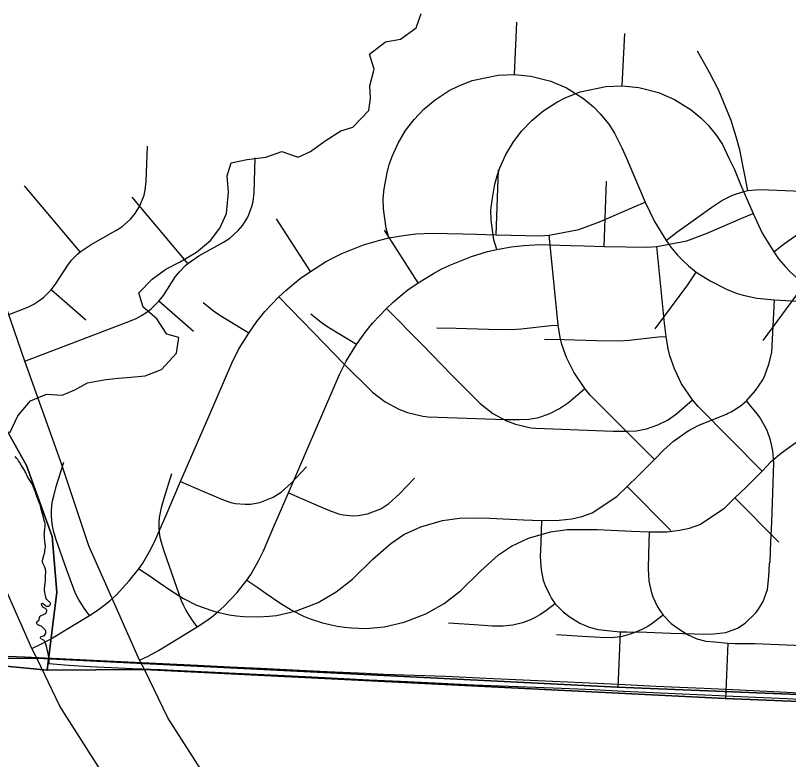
# Model space of a CAD drawing. Extents: x -38.2 to 41.9, y -4 to 24.9.
# Drawn here: x 4.857 to 5.477, y 16.353 to 16.95 of the extents above; entities that cross this region are included whole.
import ezdxf

# ---------------------------------------------------------------- set-up
doc = ezdxf.new("R2010")
doc.units = 0
for name, color, linetype in [('Default', 7, 'Continuous'), ('GM_X_County_Road', 7, 'Continuous'), ('GM_X_Interchange_Ramps', 7, 'Continuous'), ('GM_X_Minor_River', 7, 'Continuous'), ('GM_X_State_Location', 7, 'Continuous'), ('GM_X_State_Route', 7, 'Continuous'), ('GM_X_Township_Road', 7, 'Continuous'), ('SH_Cut_Line', 7, 'Continuous')]:
    doc.layers.add(name, color=color, linetype=linetype)

msp = doc.modelspace()

# ---------------------------------------------------------------- linework, layer by layer
at = {"layer": 'Default'}
msp.add_lwpolyline([(5.50125, 16.40519), (5.47568, 16.40638), (5.43792, 16.40827), (5.4093, 16.40959), (5.38955, 16.4105), (5.37054, 16.41138), (5.34609, 16.41251), (5.3348, 16.41303), (5.32919, 16.41329), (5.30554, 16.41438), (5.28189, 16.41547), (5.25824, 16.41657), (5.23459, 16.41766), (5.20185, 16.41917), (5.15206, 16.4209), (5.1381, 16.42158), (5.10678, 16.4231), (5.07929, 16.42443), (5.05375, 16.42567), (5.02875, 16.42688), (5.00304, 16.42813), (4.97517, 16.42948), (4.95252, 16.43058), (4.88633, 16.43379), (4.86438, 16.43474), (4.83029, 16.43623)], dxfattribs=at)
at = {"layer": 'GM_X_County_Road'}
msp.add_lwpolyline([(5.49578, 16.4004), (5.47603, 16.40131), (5.45702, 16.40219), (5.43257, 16.40332), (5.42128, 16.40384), (5.41566, 16.4041), (5.39201, 16.40519), (5.36836, 16.40628), (5.34472, 16.40738), (5.32107, 16.40847), (5.28833, 16.40998), (5.23854, 16.41172), (5.22457, 16.4124), (5.19325, 16.41391), (5.16577, 16.41524), (5.14022, 16.41648), (5.11523, 16.41769), (5.08952, 16.41894), (5.06165, 16.42029), (5.039, 16.42139), (4.97281, 16.4246), (4.95086, 16.42555), (4.91677, 16.42704), (4.9076, 16.42767), (4.8961, 16.42845), (4.88713, 16.42924), (4.88685, 16.42926), (4.88384, 16.4295), (4.88379, 16.42999), (4.88379, 16.4315), (4.88384, 16.43226), (4.88384, 16.43321), (4.88379, 16.43415), (4.8837, 16.4349), (4.88346, 16.43602), (4.88327, 16.43675), (4.8827, 16.43856), (4.88161, 16.44356), (4.88116, 16.4452), (4.88093, 16.44593), (4.88066, 16.44663), (4.88033, 16.44732), (4.88012, 16.44764), (4.87976, 16.44807), (4.87946, 16.4483), (4.87896, 16.44861), (4.87775, 16.44919), (4.87744, 16.4494), (4.87714, 16.44986), (4.87697, 16.45041), (4.87699, 16.45079), (4.87721, 16.4511), (4.87754, 16.45129), (4.87936, 16.45182), (4.87972, 16.45196), (4.87988, 16.45205), (4.88014, 16.45231), (4.88083, 16.45346), (4.88111, 16.45416), (4.88125, 16.45472), (4.88114, 16.45546), (4.88085, 16.45616), (4.88066, 16.4565), (4.88033, 16.45696), (4.87983, 16.45753), (4.8782, 16.45913), (4.87792, 16.45935), (4.87758, 16.45955), (4.87676, 16.46), (4.87607, 16.46032), (4.8755, 16.4604), (4.87477, 16.46057), (4.87453, 16.46088), (4.87434, 16.46121), (4.87406, 16.46191), (4.87394, 16.46247), (4.87391, 16.46284), (4.87403, 16.46321), (4.87427, 16.46349), (4.8755, 16.46439), (4.87564, 16.46453), (4.87581, 16.46486), (4.87626, 16.4667), (4.87654, 16.4674), (4.87673, 16.46773), (4.87704, 16.46794), (4.87756, 16.46817), (4.87881, 16.46866), (4.8795, 16.46897), (4.88, 16.46923), (4.88047, 16.46956), (4.8812, 16.47016), (4.88158, 16.47059), (4.88182, 16.4711), (4.88194, 16.47185), (4.88194, 16.47242), (4.88187, 16.47279), (4.88177, 16.47295), (4.8813, 16.47356), (4.88101, 16.47381), (4.88035, 16.47416), (4.87964, 16.47445), (4.87931, 16.47461), (4.87883, 16.47494), (4.87857, 16.47521), (4.87846, 16.47536), (4.87829, 16.47569), (4.87801, 16.47641), (4.87782, 16.47715), (4.87777, 16.47752), (4.87779, 16.47771), (4.87803, 16.47798), (4.87843, 16.47801), (4.87879, 16.4779), (4.87971, 16.47722), (4.88042, 16.4766), (4.88082, 16.4762), (4.88111, 16.47596), (4.88127, 16.47586), (4.88146, 16.4758), (4.88201, 16.4757), (4.88279, 16.47567), (4.88317, 16.4757), (4.88352, 16.47582), (4.88416, 16.47623), (4.88445, 16.47649), (4.88471, 16.47675), (4.88492, 16.47708), (4.88504, 16.47782), (4.88497, 16.47801), (4.88478, 16.47833), (4.8843, 16.47892), (4.8839, 16.47932), (4.883, 16.48004), (4.88246, 16.48055), (4.8821, 16.481), (4.88156, 16.482), (4.88115, 16.48307), (4.88084, 16.48436), (4.8807, 16.48529), (4.88044, 16.48659), (4.88016, 16.48866), (4.88018, 16.4896), (4.88035, 16.49168), (4.88096, 16.49638), (4.88101, 16.49694), (4.88103, 16.49903), (4.88101, 16.49997), (4.88112, 16.50244), (4.8811, 16.50395), (4.88098, 16.50489), (4.88086, 16.50545), (4.88046, 16.50691), (4.88027, 16.50745), (4.87902, 16.5098), (4.87873, 16.51049), (4.87859, 16.51105), (4.87857, 16.5118), (4.87859, 16.51218), (4.87878, 16.5135), (4.87949, 16.51624), (4.87989, 16.51752), (4.88029, 16.51917), (4.88046, 16.52048), (4.88069, 16.52179), (4.88084, 16.5233), (4.88084, 16.52406), (4.88079, 16.52481), (4.88041, 16.52802), (4.88017, 16.53028), (4.88003, 16.53197), (4.88, 16.5333), (4.88003, 16.53387), (4.88008, 16.53463), (4.88024, 16.53613), (4.88036, 16.53708), (4.88064, 16.54013), (4.88067, 16.54165), (4.88059, 16.5424), (4.88045, 16.54295), (4.87993, 16.54458), (4.87903, 16.54826), (4.87851, 16.54988), (4.87804, 16.55152), (4.87754, 16.55354), (4.87728, 16.55484), (4.87704, 16.55576), (4.8768, 16.55648), (4.87621, 16.55808), (4.8742, 16.56319), (4.87344, 16.56534), (4.87287, 16.56714), (4.87076, 16.57262), (4.87019, 16.57382), (4.86974, 16.57465), (4.86913, 16.5756), (4.86749, 16.57794), (4.86702, 16.57875), (4.86603, 16.58059), (4.8656, 16.58164), (4.86513, 16.58267), (4.86446, 16.58403), (4.86411, 16.5847), (4.86155, 16.58891), (4.85999, 16.59129), (4.8593, 16.59242), (4.85866, 16.59336), (4.85807, 16.59409), (4.85651, 16.59576)], dxfattribs=at)
at = {"layer": 'GM_X_Interchange_Ramps'}
for points in [[(4.49566, 17.35396), (4.52192, 17.2005), (4.54451, 17.10557), (4.61817, 16.92503), (4.63294, 16.85191), (4.66832, 16.74686), (4.68892, 16.69365), (4.75691, 16.63702), (4.77923, 16.59788), (4.79984, 16.5409), (4.80362, 16.49627), (4.79583, 16.43352), (4.87397, 16.43399), (5.33981, 16.41081), (5.57668, 16.40109), (5.68741, 16.39544), (5.98531, 16.37641)], [(4.28158, 16.4765), (4.36026, 16.47084), (4.51795, 16.45871), (4.62674, 16.44932), (4.88231, 16.42433), (4.89009, 16.48708), (4.88632, 16.53171), (4.8657, 16.58869), (4.84339, 16.62783), (4.7754, 16.68446), (4.7548, 16.73767), (4.71942, 16.84272), (4.70465, 16.91584), (4.63099, 17.09638), (4.6084, 17.19132), (4.58214, 17.34477)], [(4.58214, 17.34477), (4.6084, 17.19132), (4.63099, 17.09638), (4.70465, 16.91584), (4.71942, 16.84272), (4.7548, 16.73767), (4.7754, 16.68446), (4.84339, 16.62783), (4.8657, 16.58869), (4.88632, 16.53171), (4.89009, 16.48708), (4.88231, 16.42433), (4.96044, 16.4248), (5.42629, 16.40162), (5.66316, 16.3919), (5.77389, 16.38625), (6.07178, 16.36722)], [(4.96067, 16.42426), (4.95635, 16.43247), (4.91579, 16.52418), (4.89337, 16.59147), (4.8644, 16.6724), (4.83603, 16.75386), (4.82171, 16.79728), (4.79607, 16.86666), (4.755, 16.99242), (4.73595, 17.0695), (4.71944, 17.13857), (4.714, 17.16009)], [(5.98531, 16.37641), (5.68741, 16.39544), (5.57668, 16.40109), (5.33981, 16.41081), (4.87397, 16.43399), (4.79583, 16.43352), (4.54027, 16.45851), (4.43147, 16.4679), (4.27379, 16.48003)], [(6.07178, 16.36722), (5.77389, 16.38625), (5.66316, 16.3919), (5.42629, 16.40162), (4.96044, 16.4248), (4.88231, 16.42433), (4.62674, 16.44932), (4.51795, 16.45871), (4.36026, 16.47084), (4.28158, 16.4765)], [(5.30184, 15.70262), (5.25964, 15.87142), (5.25662, 15.89101), (5.13593, 16.15555), (5.12659, 16.17147), (5.1041, 16.2079), (5.01194, 16.33474), (4.97901, 16.38617), (4.96067, 16.42426)]]:
    msp.add_lwpolyline(points, dxfattribs=at)
at = {"layer": 'GM_X_Minor_River'}
msp.add_lwpolyline([(4.85221, 16.61471), (4.85863, 16.62837), (4.86885, 16.64051), (4.88171, 16.64582), (4.8942, 16.64505), (4.90442, 16.64922), (4.91463, 16.65491), (4.92939, 16.65756), (4.93961, 16.6587), (4.94945, 16.65945), (4.9608, 16.66059), (4.97405, 16.66552), (4.98615, 16.67879), (4.98804, 16.69131), (4.9782, 16.69397), (4.97024, 16.70612), (4.95926, 16.71561), (4.95585, 16.72699), (4.96644, 16.73799), (4.97741, 16.74596), (4.98839, 16.75165), (5.00201, 16.75961), (5.01336, 16.76909), (5.02092, 16.77895), (5.02621, 16.79072), (5.02772, 16.80779), (5.02657, 16.82107), (5.02998, 16.83132), (5.04284, 16.83397), (5.0576, 16.83586), (5.07047, 16.84041), (5.08372, 16.83585), (5.09356, 16.8404), (5.10528, 16.84912), (5.11777, 16.85709), (5.12761, 16.86012), (5.14047, 16.8734), (5.1416, 16.88326), (5.14122, 16.89313), (5.14461, 16.90641), (5.14082, 16.91855), (5.15369, 16.92841), (5.1658, 16.93069), (5.17828, 16.93979), (5.18244, 16.95117)], dxfattribs=at)
at = {"layer": 'GM_X_State_Location'}
for p, q in [((5.34367, 16.89304), (5.34563, 16.93513)), ((5.32909, 16.76437), (5.33095, 16.81667)), ((4.99516, 16.75075), (4.95057, 16.80381)), ((5.18005, 16.7351), (5.15281, 16.77736)), ((4.99973, 16.69607), (4.97185, 16.72035)), ((5.15461, 16.71465), (5.18277, 16.6859)), ((4.8644, 16.6724), (4.9105, 16.68997)), ((5.43397, 16.56257), (5.46916, 16.52712)), ((5.42848, 16.446), (5.42651, 16.40108))]:
    msp.add_line(p, q, dxfattribs=at)
for points in [[(5.24295, 16.76196), (5.24074, 16.76975), (5.23854, 16.78532), (5.23833, 16.79352), (5.23916, 16.80135), (5.2414, 16.81428), (5.24319, 16.82086), (5.24545, 16.8274), (5.25027, 16.83804), (5.25634, 16.84817), (5.26308, 16.85701), (5.27104, 16.86535), (5.28004, 16.87288), (5.29125, 16.88014), (5.29837, 16.88376), (5.30984, 16.88823), (5.3306, 16.89258), (5.34367, 16.89304), (5.35691, 16.89175), (5.3727, 16.88775), (5.38545, 16.88231), (5.39899, 16.87387), (5.40693, 16.86724), (5.41253, 16.86159), (5.41929, 16.85327), (5.424, 16.84613), (5.4298, 16.83412), (5.43362, 16.82603), (5.43861, 16.8139), (5.4486, 16.79073)], [(4.9105, 16.68997), (4.94922, 16.70472), (4.95373, 16.70663), (4.95806, 16.70892), (4.96137, 16.71103), (4.96571, 16.71429), (4.97185, 16.72035), (4.97549, 16.72499), (4.98532, 16.74015), (4.98835, 16.74403), (4.99314, 16.749), (4.99516, 16.75075), (5.00394, 16.75678), (5.02387, 16.76785), (5.02877, 16.77098), (5.0356, 16.77702), (5.03929, 16.78149), (5.04318, 16.78784), (5.04648, 16.79628), (5.04743, 16.80028), (5.04822, 16.80736), (5.04916, 16.83545)], [(5.46522, 16.76003), (5.47387, 16.76659), (5.49067, 16.7785), (5.502, 16.78674), (5.51001, 16.79195), (5.51858, 16.79614), (5.52762, 16.79922), (5.53093, 16.79988), (5.53707, 16.80065), (5.54111, 16.80074), (5.56751, 16.79971), (5.5812, 16.79954), (5.58403, 16.79923), (5.59458, 16.79986), (5.59981, 16.80062), (5.61322, 16.80364), (5.61935, 16.80604), (5.62927, 16.81022), (5.63667, 16.81374), (5.64349, 16.81726), (5.65136, 16.82209)], [(5.04238, 16.49648), (5.04559, 16.50104), (5.05193, 16.51221), (5.05578, 16.52011), (5.06425, 16.53964), (5.07582, 16.56656), (5.09841, 16.61881), (5.11685, 16.66156), (5.12225, 16.6724), (5.13047, 16.68567), (5.13702, 16.69492), (5.14326, 16.70285), (5.15461, 16.71465), (5.16018, 16.71977), (5.16708, 16.72579), (5.17175, 16.72945), (5.18005, 16.7351), (5.19213, 16.74266), (5.19831, 16.746), (5.20528, 16.74936), (5.22265, 16.75632), (5.23557, 16.76021), (5.24295, 16.76196), (5.25454, 16.76394), (5.26463, 16.76515), (5.2775, 16.76585), (5.30213, 16.76518), (5.31325, 16.76487), (5.32909, 16.76437), (5.3643, 16.76367), (5.3714, 16.76418), (5.39538, 16.76884), (5.41186, 16.7749), (5.43963, 16.78702), (5.4486, 16.79073)], [(5.4486, 16.79073), (5.45593, 16.77503), (5.46522, 16.76003), (5.46905, 16.75444), (5.47438, 16.74826), (5.4787, 16.7438), (5.48323, 16.73956), (5.48942, 16.73459), (5.50052, 16.72762), (5.51371, 16.72073), (5.5216, 16.71777), (5.52704, 16.71612), (5.53815, 16.71371), (5.55229, 16.71224), (5.57473, 16.71107), (5.59732, 16.71021), (5.60207, 16.71)], [(5.45594, 16.58413), (5.4045, 16.63578), (5.40005, 16.64123), (5.39129, 16.65414), (5.38544, 16.66608), (5.38177, 16.67656), (5.38041, 16.68217), (5.37882, 16.69197), (5.37767, 16.70281), (5.3714, 16.76418)], [(5.45664, 16.68897), (5.48282, 16.72446), (5.48942, 16.73459)], [(5.13047, 16.68567), (5.10736, 16.6996), (5.10216, 16.70323), (5.09394, 16.70994)], [(5.28136, 16.68995), (5.29701, 16.68959), (5.32286, 16.6888), (5.34154, 16.68858), (5.34915, 16.68905), (5.37281, 16.69167), (5.37882, 16.69197)], [(5.18277, 16.6859), (5.20683, 16.66108), (5.22971, 16.63821), (5.23979, 16.63036), (5.25076, 16.62449), (5.25797, 16.6218), (5.27021, 16.61888), (5.2744, 16.61851), (5.3363, 16.61622), (5.34769, 16.61618), (5.35521, 16.61651), (5.36318, 16.61802), (5.37211, 16.62109), (5.3799, 16.625), (5.38707, 16.62995), (5.40005, 16.64123)], [(5.04238, 16.49648), (5.05132, 16.49059), (5.0579, 16.48601), (5.06888, 16.4785), (5.07804, 16.47266), (5.08802, 16.46771), (5.0932, 16.46566), (5.10321, 16.46233), (5.11482, 16.45969), (5.12071, 16.4588), (5.12631, 16.45823), (5.13807, 16.45793), (5.14692, 16.45847), (5.15272, 16.45917), (5.16877, 16.46279), (5.18605, 16.46957), (5.20074, 16.47795), (5.21376, 16.48814), (5.23014, 16.50413), (5.24444, 16.51681), (5.25483, 16.5239), (5.26854, 16.53025), (5.28602, 16.5353), (5.29945, 16.53715), (5.31121, 16.53735), (5.32381, 16.53712), (5.35103, 16.53587), (5.36535, 16.53538), (5.37957, 16.53546), (5.38969, 16.53661), (5.39773, 16.5384), (5.40595, 16.54132), (5.42566, 16.55441), (5.43397, 16.56257), (5.44287, 16.57103), (5.45594, 16.58413), (5.46324, 16.59176), (5.47134, 16.59884), (5.48288, 16.60708)], [(5.00271, 16.45907), (4.99849, 16.46484), (4.99378, 16.47215), (4.99183, 16.47604), (4.99015, 16.48005), (4.98438, 16.49612), (4.97604, 16.51985), (4.97387, 16.52691), (4.97299, 16.53086), (4.97242, 16.53486), (4.97214, 16.53889), (4.97217, 16.54293), (4.9725, 16.54696), (4.97314, 16.55096), (4.97406, 16.55489), (4.97604, 16.56246), (4.98223, 16.58211)], [(5.10235, 16.55511), (5.10869, 16.55236), (5.11605, 16.54983), (5.11985, 16.549), (5.1276, 16.54823), (5.1319, 16.54844), (5.13938, 16.54976), (5.14998, 16.55392), (5.15636, 16.55802), (5.16477, 16.56556), (5.17691, 16.57832)], [(5.07582, 16.56656), (5.09421, 16.55865), (5.10235, 16.55511)], [(5.36535, 16.53538), (5.36471, 16.5175), (5.36436, 16.50607), (5.36498, 16.49577), (5.36681, 16.48739), (5.36826, 16.48322), (5.37199, 16.47522), (5.3734, 16.47272), (5.37635, 16.46853), (5.38278, 16.46194), (5.38843, 16.4577), (5.39606, 16.45299), (5.40357, 16.44962), (5.41067, 16.4477), (5.418, 16.44697), (5.42848, 16.446)], [(4.95635, 16.43247), (4.96327, 16.43566), (4.97149, 16.44012), (4.98598, 16.44895), (5.00271, 16.45907), (5.0089, 16.46309), (5.01413, 16.46699), (5.01917, 16.47111), (5.02402, 16.47547), (5.03465, 16.48675), (5.04238, 16.49648)], [(5.37635, 16.46853), (5.36763, 16.46189), (5.36407, 16.45952), (5.36036, 16.45742), (5.3565, 16.45559), (5.35007, 16.45323), (5.34245, 16.45124), (5.33462, 16.45043), (5.32591, 16.45049), (5.31149, 16.45145), (5.29084, 16.45276)], [(5.42848, 16.446), (5.43392, 16.44584), (5.4499, 16.44579), (5.46915, 16.44495), (5.4881, 16.44429)]]:
    msp.add_lwpolyline(points, dxfattribs=at)
at = {"layer": 'GM_X_State_Route'}
for points in [[(4.87419, 16.43345), (4.86987, 16.44166), (4.82931, 16.53337), (4.80689, 16.60066), (4.77792, 16.68159), (4.74955, 16.76305), (4.73523, 16.80647), (4.70959, 16.87585), (4.66852, 17.00161), (4.64947, 17.07869), (4.63296, 17.14776), (4.62752, 17.16927)], [(5.21536, 15.71181), (5.17316, 15.88061), (5.17015, 15.9002), (5.04945, 16.16474), (5.04012, 16.18066), (5.01763, 16.21709), (4.92546, 16.34393), (4.89254, 16.39536), (4.87419, 16.43345)]]:
    msp.add_lwpolyline(points, dxfattribs=at)
at = {"layer": 'GM_X_Township_Road'}
for p, q in [((5.25719, 16.90223), (5.25915, 16.94432)), ((5.24261, 16.77356), (5.24447, 16.82586)), ((4.90869, 16.75994), (4.8641, 16.813)), ((5.09358, 16.74429), (5.06633, 16.78655)), ((4.91325, 16.70526), (4.88537, 16.72954)), ((5.06814, 16.72384), (5.0963, 16.69509)), ((5.34749, 16.57176), (5.38269, 16.53631)), ((5.34201, 16.45519), (5.34003, 16.41027))]:
    msp.add_line(p, q, dxfattribs=at)
for points in [[(5.44445, 16.80907), (5.43803, 16.84175), (5.43516, 16.85218), (5.43109, 16.86539), (5.42124, 16.88951), (5.41377, 16.90396), (5.40392, 16.92087)], [(5.15647, 16.77115), (5.15426, 16.77894), (5.15206, 16.79451), (5.15185, 16.80271), (5.15268, 16.81054), (5.15492, 16.82347), (5.15671, 16.83005), (5.15897, 16.83659), (5.1638, 16.84723), (5.16987, 16.85736), (5.1766, 16.8662), (5.18456, 16.87454), (5.19357, 16.88207), (5.20478, 16.88933), (5.2119, 16.89295), (5.22336, 16.89742), (5.24412, 16.90177), (5.25719, 16.90223), (5.27043, 16.90094), (5.28622, 16.89694), (5.29897, 16.8915), (5.31251, 16.88306), (5.32045, 16.87643), (5.32605, 16.87078), (5.33282, 16.86246), (5.33752, 16.85532), (5.34332, 16.84331), (5.34714, 16.83522), (5.35213, 16.82309), (5.36213, 16.79992)], [(4.82402, 16.69916), (4.86274, 16.71391), (4.86725, 16.71582), (4.87158, 16.71811), (4.87489, 16.72022), (4.87923, 16.72348), (4.88537, 16.72954), (4.88901, 16.73418), (4.89884, 16.74934), (4.90187, 16.75322), (4.90667, 16.75819), (4.90869, 16.75994), (4.91747, 16.76596), (4.93739, 16.77704), (4.94229, 16.78017), (4.94912, 16.78621), (4.95281, 16.79068), (4.9567, 16.79703), (4.96001, 16.80547), (4.96095, 16.80947), (4.96174, 16.81654), (4.96268, 16.84464)], [(5.37875, 16.76921), (5.38739, 16.77578), (5.40419, 16.78769), (5.41552, 16.79593), (5.42353, 16.80114), (5.4321, 16.80533), (5.44114, 16.80841), (5.44445, 16.80907), (5.4506, 16.80984), (5.45463, 16.80993), (5.48104, 16.8089), (5.49473, 16.80873), (5.49755, 16.80842), (5.5081, 16.80904), (5.51334, 16.80981), (5.52674, 16.81283), (5.53287, 16.81523), (5.54279, 16.81941), (5.55019, 16.82293), (5.55701, 16.82645), (5.56488, 16.83128)], [(4.9559, 16.50567), (4.95911, 16.51023), (4.96546, 16.5214), (4.9693, 16.5293), (4.97778, 16.54883), (4.98934, 16.57574), (5.01193, 16.628), (5.03038, 16.67075), (5.03578, 16.68159), (5.04399, 16.69486), (5.05054, 16.70411), (5.05678, 16.71204), (5.06814, 16.72384), (5.0737, 16.72896), (5.08061, 16.73498), (5.08527, 16.73864), (5.09358, 16.74429), (5.10565, 16.75185), (5.11183, 16.75519), (5.1188, 16.75855), (5.13617, 16.7655), (5.14909, 16.76939), (5.15647, 16.77115), (5.16806, 16.77313), (5.17816, 16.77434), (5.19102, 16.77504), (5.21565, 16.77437), (5.22677, 16.77406), (5.24261, 16.77356), (5.27782, 16.77286), (5.28492, 16.77337), (5.3089, 16.77803), (5.32538, 16.78409), (5.35315, 16.79621), (5.36213, 16.79992)], [(5.36213, 16.79992), (5.36946, 16.78422), (5.37875, 16.76921), (5.38257, 16.76363), (5.38791, 16.75745), (5.39222, 16.75299), (5.39675, 16.74875), (5.40294, 16.74378), (5.41405, 16.73681), (5.42723, 16.72992), (5.43512, 16.72696), (5.44056, 16.72531), (5.45167, 16.7229), (5.46581, 16.72143), (5.48825, 16.72026), (5.51084, 16.7194), (5.51559, 16.71919)], [(5.36946, 16.59332), (5.31803, 16.64497), (5.31357, 16.65042), (5.30481, 16.66333), (5.29896, 16.67527), (5.29529, 16.68575), (5.29394, 16.69136), (5.29235, 16.70116), (5.2912, 16.712), (5.28492, 16.77337)], [(5.37016, 16.69816), (5.39634, 16.73365), (5.40294, 16.74378)], [(5.42809, 16.63021), (5.4311, 16.63169), (5.43818, 16.63619), (5.44326, 16.64058), (5.45044, 16.64876), (5.45355, 16.653), (5.4564, 16.65741), (5.45806, 16.66091), (5.46137, 16.66989), (5.46353, 16.6792), (5.46581, 16.72143)], [(5.04399, 16.69486), (5.02088, 16.70879), (5.01568, 16.71242), (5.00747, 16.71913)], [(5.19488, 16.69914), (5.21053, 16.69878), (5.23638, 16.69799), (5.25506, 16.69777), (5.26267, 16.69824), (5.28633, 16.70086), (5.29235, 16.70116)], [(5.0963, 16.69509), (5.12035, 16.67027), (5.14323, 16.6474), (5.15331, 16.63955), (5.16429, 16.63368), (5.17149, 16.63098), (5.18373, 16.62807), (5.18792, 16.6277), (5.24982, 16.62541), (5.26121, 16.62537), (5.26873, 16.6257), (5.2767, 16.62721), (5.28563, 16.63028), (5.29342, 16.63419), (5.3006, 16.63914), (5.31357, 16.65042)], [(5.34201, 16.45519), (5.34744, 16.45503), (5.36342, 16.45498), (5.38267, 16.45414), (5.40162, 16.45348), (5.41451, 16.45319), (5.42672, 16.45453), (5.43621, 16.4582), (5.44214, 16.46207), (5.45084, 16.47032), (5.45306, 16.47322), (5.45674, 16.47953), (5.46018, 16.48896), (5.46136, 16.49943), (5.46166, 16.50998), (5.46232, 16.51157), (5.46273, 16.52723), (5.46353, 16.54298), (5.46463, 16.57472), (5.46519, 16.59083), (5.46458, 16.60041), (5.46268, 16.60881), (5.45994, 16.61654), (5.45815, 16.62023), (5.45367, 16.62749), (5.45084, 16.6313), (5.44777, 16.63492), (5.44326, 16.64058)], [(4.9559, 16.50567), (4.96484, 16.49978), (4.97143, 16.4952), (4.9824, 16.48768), (4.99156, 16.48185), (5.00154, 16.4769), (5.00672, 16.47485), (5.01673, 16.47152), (5.02834, 16.46888), (5.03423, 16.46799), (5.03983, 16.46742), (5.0516, 16.46712), (5.06044, 16.46766), (5.06624, 16.46836), (5.08229, 16.47198), (5.09957, 16.47876), (5.11426, 16.48714), (5.12728, 16.49733), (5.14366, 16.51332), (5.15796, 16.526), (5.16836, 16.53309), (5.18206, 16.53944), (5.19954, 16.54449), (5.21297, 16.54634), (5.22473, 16.54653), (5.23734, 16.5463), (5.26455, 16.54506), (5.27887, 16.54456), (5.2931, 16.54465), (5.30321, 16.54579), (5.31125, 16.54759), (5.31947, 16.55051), (5.33918, 16.5636), (5.34749, 16.57176), (5.35639, 16.58022), (5.36946, 16.59332), (5.37676, 16.60095), (5.38486, 16.60803), (5.3964, 16.61626), (5.40507, 16.62093), (5.42734, 16.62984), (5.42809, 16.63021)], [(4.91624, 16.46826), (4.91201, 16.47403), (4.90731, 16.48134), (4.90536, 16.48523), (4.90367, 16.48924), (4.89791, 16.50531), (4.88956, 16.52904), (4.88739, 16.5361), (4.88652, 16.54005), (4.88594, 16.54405), (4.88566, 16.54808), (4.8857, 16.55212), (4.88603, 16.55615), (4.88666, 16.56015), (4.88759, 16.56408), (4.88956, 16.57165), (4.89575, 16.5913)], [(5.01588, 16.5643), (5.02221, 16.56155), (5.02957, 16.55902), (5.03337, 16.55818), (5.04112, 16.55742), (5.04542, 16.55763), (5.05291, 16.55895), (5.06351, 16.56311), (5.06988, 16.56721), (5.07829, 16.57474), (5.09044, 16.58751)], [(4.98934, 16.57574), (5.00773, 16.56783), (5.01588, 16.5643)], [(5.27887, 16.54456), (5.27823, 16.52669), (5.27788, 16.51525), (5.2785, 16.50496), (5.28033, 16.49658), (5.28178, 16.49241), (5.28551, 16.48441), (5.28692, 16.48191), (5.28987, 16.47772), (5.2963, 16.47113), (5.30195, 16.46689), (5.30958, 16.46218), (5.31709, 16.45881), (5.3242, 16.45689), (5.33152, 16.45616), (5.34201, 16.45519)], [(4.86987, 16.44166), (4.87679, 16.44485), (4.88501, 16.44931), (4.8995, 16.45814), (4.91624, 16.46826), (4.92243, 16.47228), (4.92766, 16.47618), (4.9327, 16.4803), (4.93754, 16.48466), (4.94817, 16.49594), (4.9559, 16.50567)], [(5.28987, 16.47772), (5.28115, 16.47108), (5.27759, 16.46871), (5.27388, 16.46661), (5.27002, 16.46478), (5.26359, 16.46242), (5.25598, 16.46042), (5.24814, 16.45962), (5.23944, 16.45968), (5.22501, 16.46064), (5.20437, 16.46195)]]:
    msp.add_lwpolyline(points, dxfattribs=at)
at = {"layer": 'SH_Cut_Line'}
for points in [[(5.98531, 16.37641), (5.68741, 16.39544), (5.57668, 16.40109), (5.33981, 16.41081), (4.87397, 16.43399), (4.79583, 16.43352), (4.54027, 16.45851), (4.43147, 16.4679), (4.27379, 16.48003)], [(4.27379, 16.48003), (4.43147, 16.4679), (4.54027, 16.45851), (4.79583, 16.43352), (4.87397, 16.43399), (5.33981, 16.41081), (5.57668, 16.40109), (5.68741, 16.39544), (5.98531, 16.37641)]]:
    msp.add_lwpolyline(points, dxfattribs=at)

doc.saveas('drawing.dxf')
